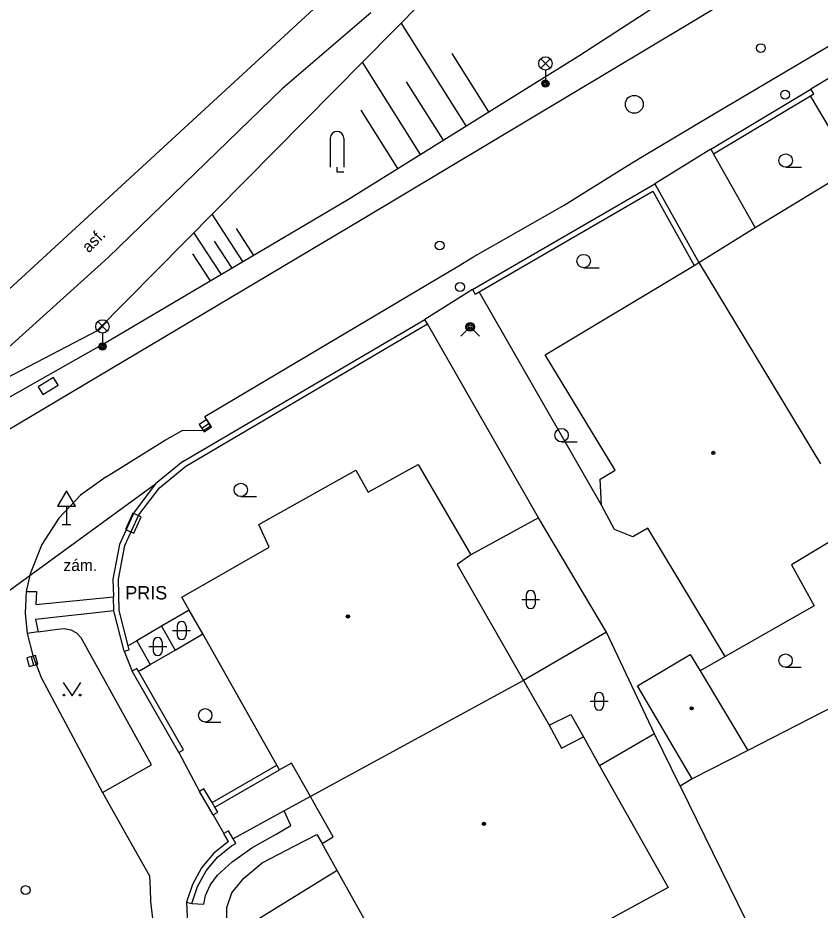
# Model space of a CAD drawing. Extents: x -600391 to -599491, y -1160176 to -1159402.
# Drawn here: x -600264.65 to -600219.77, y -1159618.12 to -1159568.21 of the extents above; entities that cross this region are included whole.
import ezdxf

# ---------------------------------------------------------------- set-up
doc = ezdxf.new("R2010")
doc.units = 0
for name, color, linetype in [('Level 1', 7, 'Continuous'), ('Level 10', 7, 'Continuous'), ('Level 11', 7, 'Continuous'), ('Level 14', 7, 'Continuous'), ('Level 15', 7, 'Continuous'), ('Level 24', 7, 'Continuous'), ('Level 27', 7, 'Continuous'), ('Level 28', 7, 'Continuous'), ('Level 31', 7, 'Continuous'), ('Level 33', 7, 'Continuous'), ('Level 34', 7, 'Continuous'), ('Level 36', 7, 'Continuous'), ('Level 39', 7, 'Continuous'), ('Level 40', 7, 'Continuous'), ('Level 41', 7, 'Continuous'), ('Level 5', 7, 'Continuous'), ('Level 51', 7, 'Continuous'), ('Level 7', 7, 'Continuous'), ('Level 8', 7, 'Continuous')]:
    doc.layers.add(name, color=color, linetype=linetype)

msp = doc.modelspace()

# ---------------------------------------------------------------- linework, layer by layer
at = {"layer": 'Level 1'}
msp.add_lwpolyline([(-600280.31, -1159611.29), (-600256.95, -1159594.28)], dxfattribs=at)
msp.add_lwpolyline([(-600280.31, -1159611.29), (-600256.95, -1159594.28)], dxfattribs=at)
at = {"layer": 'Level 10'}
for points in [[(-600153.54, -1159526.42), (-600154.83, -1159527.02), (-600172.64, -1159537.12), (-600185.69, -1159544.32), (-600201.38, -1159553.34), (-600222.37, -1159565.68), (-600245.39, -1159579.49), (-600266.13, -1159591.81)], [(-600229.71, -1159575.97), (-600225.83, -1159573.65), (-600220.41, -1159570.44), (-600215.65, -1159567.63), (-600212.69, -1159565.88), (-600210.45, -1159564.51)], [(-600234.09, -1159578.69), (-600230.57, -1159576.48), (-600229.71, -1159575.97)], [(-600255.42, -1159591.27), (-600254.27, -1159591.29), (-600253.87, -1159591.03), (-600254.19, -1159590.5), (-600240.03, -1159582.09), (-600239.2, -1159581.59), (-600234.09, -1159578.69)], [(-600259.72, -1159593.88), (-600256.44, -1159591.84), (-600255.42, -1159591.27)], [(-600259.72, -1159593.88), (-600261.15, -1159594.91), (-600262.36, -1159596.19), (-600263.31, -1159597.67), (-600263.97, -1159599.3), (-600264.19, -1159600.3)], [(-600259.72, -1159593.88), (-600261.15, -1159594.91), (-600262.36, -1159596.19), (-600263.31, -1159597.67), (-600263.97, -1159599.3), (-600264.19, -1159600.3)], [(-600264.19, -1159600.3), (-600264.25, -1159601.5), (-600264.13, -1159602.64)], [(-600264.13, -1159602.64), (-600263.82, -1159603.87), (-600263.34, -1159605.11)], [(-600263.34, -1159605.11), (-600259.91, -1159611.54)], [(-600259.91, -1159611.54), (-600258.16, -1159614.66), (-600257.29, -1159616.2)], [(-600257.29, -1159616.2), (-600257.26, -1159616.94), (-600257.24, -1159617.63), (-600257.06, -1159619.05), (-600256.76, -1159620.45), (-600256.34, -1159621.82)]]:
    msp.add_lwpolyline(points, dxfattribs=at)
at = {"layer": 'Level 11'}
for points in [[(-600267.98, -1159585.98), (-600246.93, -1159566.62), (-600237.17, -1159557.43), (-600232.78, -1159552.84)], [(-600244.91, -1159567.92), (-600249.86, -1159572.18)], [(-600267.43, -1159589.47), (-600265.55, -1159586.98), (-600259.6, -1159581.62), (-600249.86, -1159572.18)], [(-600219.2, -1159574.46), (-600220.31, -1159572.56)], [(-600223.41, -1159579.93), (-600225.73, -1159575.82)], [(-600232.01, -1159595.46), (-600238.84, -1159583.54)], [(-600241.74, -1159585.33), (-600241.89, -1159585.07)], [(-600241.74, -1159585.33), (-600241.89, -1159585.07)], [(-600235.53, -1159596.17), (-600239.31, -1159598.24)], [(-600264.19, -1159600.3), (-600263.6, -1159600.3), (-600263.64, -1159601.03)], [(-600263.64, -1159601.03), (-600259.31, -1159600.59)], [(-600259.29, -1159601.37), (-600263.66, -1159601.87), (-600263.51, -1159602.56)], [(-600255.06, -1159601.34), (-600256.61, -1159602.24)], [(-600256.61, -1159602.24), (-600258, -1159603.05)], [(-600256.61, -1159602.24), (-600255.86, -1159603.57)], [(-600263.51, -1159602.56), (-600264.13, -1159602.64)], [(-600263.51, -1159602.56), (-600262.44, -1159602.41)], [(-600262.44, -1159602.41), (-600262.07, -1159602.36), (-600261.69, -1159602.43), (-600261.37, -1159602.61), (-600261.11, -1159602.89)], [(-600255.86, -1159603.57), (-600254.31, -1159602.67)], [(-600259.91, -1159611.54), (-600257.17, -1159609.99), (-600261.11, -1159602.89)], [(-600258, -1159603.05), (-600258.48, -1159603.33)], [(-600258, -1159603.05), (-600257.25, -1159604.38)], [(-600257.25, -1159604.38), (-600255.86, -1159603.57)], [(-600225.09, -1159603.94), (-600226.49, -1159604.74)], [(-600257.81, -1159604.71), (-600257.9, -1159604.76)], [(-600257.81, -1159604.71), (-600257.25, -1159604.38)], [(-600234.94, -1159607.77), (-600233.71, -1159607.18), (-600233.01, -1159608.43)], [(-600253.79, -1159612.1), (-600250.16, -1159610.01)], [(-600253.64, -1159612.36), (-600250.01, -1159610.27)], [(-600248.29, -1159611.76), (-600249.75, -1159612.56), (-600252.61, -1159614.13)], [(-600254.92, -1159617.74), (-600254.25, -1159617.79), (-600254.16, -1159617.3), (-600253.9, -1159616.72), (-600253.49, -1159616.17), (-600252.66, -1159615.41), (-600251.56, -1159614.64), (-600250.21, -1159613.87), (-600249.38, -1159613.39), (-600249.75, -1159612.56)], [(-600246.79, -1159615.91), (-600252.35, -1159619.34), (-600252.84, -1159619.17), (-600252.97, -1159618.51), (-600252.97, -1159617.98), (-600252.68, -1159617.15), (-600252.02, -1159616.33), (-600250.99, -1159615.47), (-600249.2, -1159614.54), (-600247.92, -1159613.89), (-600247.63, -1159614.4)]]:
    msp.add_lwpolyline(points, dxfattribs=at)
at = {"layer": 'Level 14'}
for points in [[(-600266.97, -1159590.29), (-600266.07, -1159589.95), (-600259.87, -1159586.44), (-600246.15, -1159578.35), (-600233.21, -1159570.29), (-600220.3, -1159561.9), (-600208.59, -1159555.32), (-600188.18, -1159543.56), (-600155.12, -1159524.03)], [(-600260.23, -1159585.71), (-600240.33, -1159565.57)], [(-600267.43, -1159589.47), (-600260.23, -1159585.71)]]:
    msp.add_lwpolyline(points, dxfattribs=at)
at = {"layer": 'Level 15'}
for points in [[(-600239.57, -1159574.25), (-600243.21, -1159568.49)], [(-600238.3, -1159573.46), (-600240.36, -1159570.2)], [(-600242.12, -1159575.84), (-600245.38, -1159570.68)], [(-600240.84, -1159575.04), (-600242.91, -1159571.78)], [(-600243.39, -1159576.63), (-600245.45, -1159573.37)], [(-600252.07, -1159581.84), (-600253.79, -1159579.19)], [(-600253.28, -1159582.55), (-600254.8, -1159580.21)], [(-600252.44, -1159579.98), (-600251.47, -1159581.49)], [(-600252.67, -1159582.2), (-600253.65, -1159580.69)], [(-600253.88, -1159582.91), (-600254.86, -1159581.4)]]:
    msp.add_lwpolyline(points, dxfattribs=at)
at = {"layer": 'Level 24'}
for points in [[(-600263.246, -1159589.274), (-600262.393, -1159588.752), (-600262.654, -1159588.326), (-600263.507, -1159588.848)], [(-600258.167, -1159597.039), (-600257.757, -1159596.127), (-600258.213, -1159595.921), (-600258.623, -1159596.833)]]:
    msp.add_lwpolyline(points, close=True, dxfattribs=at)
at = {"layer": 'Level 27'}
for p, q in [((-600254.369, -1159591.157), (-600253.951, -1159590.883)), ((-600263.916, -1159603.939), (-600263.784, -1159604.421))]:
    msp.add_line(p, q, dxfattribs=at)
for points in [[(-600254.232, -1159591.366), (-600253.814, -1159591.092), (-600254.088, -1159590.674), (-600254.506, -1159590.948)], [(-600264.157, -1159604.004), (-600264.026, -1159604.487), (-600263.543, -1159604.356), (-600263.674, -1159603.873)]]:
    msp.add_lwpolyline(points, close=True, dxfattribs=at)
msp.add_circle((-600230.17, -1159573.04), 0.5, dxfattribs=at)
at = {"layer": 'Level 28'}
for centre in [(-600223.09, -1159569.9), (-600221.73, -1159572.5), (-600241.06, -1159580.94), (-600239.92, -1159583.26), (-600264.22, -1159617)]:
    msp.add_circle(centre, 0.25, dxfattribs=at)
at = {"layer": 'Level 31'}
msp.add_lwpolyline([(-600239.88, -1159586.02), (-600239.35, -1159585.49), (-600238.82, -1159586.02)], dxfattribs=at)
for radius in [0.25, 0.18, 0.11]:
    msp.add_circle((-600239.35, -1159585.49), radius, dxfattribs=at)
at = {"layer": 'Level 33'}
for p, q in [((-600235.405, -1159571.02), (-600234.875, -1159570.49)), ((-600235.405, -1159570.49), (-600234.875, -1159571.02)), ((-600235.14, -1159571.13), (-600235.14, -1159571.88)), ((-600260.185, -1159585.73), (-600259.655, -1159585.2)), ((-600260.185, -1159585.2), (-600259.655, -1159585.73)), ((-600259.92, -1159585.84), (-600259.92, -1159586.59))]:
    msp.add_line(p, q, dxfattribs=at)
for centre, radius in [((-600235.14, -1159570.755), 0.375), ((-600235.14, -1159571.88), 0.2), ((-600235.14, -1159571.88), 0.145), ((-600235.14, -1159571.88), 0.0876), ((-600259.92, -1159585.465), 0.375), ((-600259.92, -1159586.59), 0.2), ((-600259.92, -1159586.59), 0.145), ((-600259.92, -1159586.59), 0.0876)]:
    msp.add_circle(centre, radius, dxfattribs=at)
at = {"layer": 'Level 34'}
for p, q in [((-600261.93, -1159595.522), (-600261.93, -1159596.54)), ((-600262.18, -1159596.54), (-600261.68, -1159596.54))]:
    msp.add_line(p, q, dxfattribs=at)
msp.add_lwpolyline([(-600262.43, -1159595.522), (-600261.43, -1159595.522), (-600261.93, -1159594.656)], close=True, dxfattribs=at)
at = {"layer": 'Level 36'}
for p, q in [((-600247.175, -1159574.935), (-600247.175, -1159576.56)), ((-600246.425, -1159574.935), (-600246.425, -1159576.56)), ((-600221.7, -1159576.565), (-600220.825, -1159576.565)), ((-600233, -1159582.185), (-600232.125, -1159582.185)), ((-600234.24, -1159591.925), (-600233.365, -1159591.925)), ((-600252.18, -1159594.985), (-600251.305, -1159594.985)), ((-600236.466, -1159600.746), (-600235.466, -1159600.746)), ((-600236.216, -1159600.496), (-600236.216, -1159600.996)), ((-600235.716, -1159600.496), (-600235.716, -1159600.996)), ((-600255.746, -1159602.226), (-600255.746, -1159602.726)), ((-600255.246, -1159602.226), (-600255.246, -1159602.726)), ((-600255.996, -1159602.476), (-600254.996, -1159602.476)), ((-600257.076, -1159603.126), (-600257.076, -1159603.626)), ((-600256.576, -1159603.126), (-600256.576, -1159603.626)), ((-600257.326, -1159603.376), (-600256.326, -1159603.376)), ((-600221.71, -1159604.535), (-600220.835, -1159604.535)), ((-600232.386, -1159606.186), (-600232.386, -1159606.686)), ((-600231.886, -1159606.186), (-600231.886, -1159606.686)), ((-600232.636, -1159606.436), (-600231.636, -1159606.436)), ((-600254.17, -1159607.595), (-600253.295, -1159607.595))]:
    msp.add_line(p, q, dxfattribs=at)
for points in [[(-600246.8, -1159576.56), (-600246.8, -1159576.81), (-600246.425, -1159576.81)], [(-600262.12, -1159605.39), (-600261.62, -1159606.14), (-600261.12, -1159605.39)]]:
    msp.add_lwpolyline(points, dxfattribs=at)
for centre, radius in [((-600221.7, -1159576.19), 0.375), ((-600233, -1159581.81), 0.375), ((-600234.24, -1159591.55), 0.375), ((-600252.18, -1159594.61), 0.375), ((-600221.71, -1159604.16), 0.375), ((-600262.07, -1159606.09), 0.05), ((-600261.171, -1159606.09), 0.05), ((-600254.17, -1159607.22), 0.375)]:
    msp.add_circle(centre, radius, dxfattribs=at)
for centre, radius, start, end in [((-600246.8, -1159574.935), 0.375, 0, 180), ((-600235.966, -1159600.496), 0.25, 0, 180), ((-600235.966, -1159600.996), 0.25, 180, 0), ((-600255.496, -1159602.226), 0.25, 0, 180), ((-600255.496, -1159602.726), 0.25, 180, 0), ((-600256.826, -1159603.126), 0.25, 0, 180), ((-600256.826, -1159603.626), 0.25, 180, 0), ((-600232.136, -1159606.186), 0.25, 0, 180), ((-600232.136, -1159606.686), 0.25, 180, 0)]:
    msp.add_arc(centre, radius, start, end, dxfattribs=at)
at = {"layer": 'Level 39'}
for centre, radius in [((-600225.75, -1159592.54), 0.09), ((-600225.75, -1159592.54), 0.0398), ((-600246.19, -1159601.69), 0.09), ((-600246.19, -1159601.69), 0.0398), ((-600226.96, -1159606.83), 0.09), ((-600226.96, -1159606.83), 0.0398), ((-600238.58, -1159613.29), 0.09), ((-600238.58, -1159613.29), 0.0398)]:
    msp.add_circle(centre, radius, dxfattribs=at)
at = {"layer": 'Level 5'}
for points in [[(-600223.41, -1159579.93), (-600217.94, -1159576.62)], [(-600226.56, -1159581.89), (-600223.41, -1159579.93)], [(-600235.15, -1159587.05), (-600226.82, -1159582.05)], [(-600226.82, -1159582.05), (-600226.56, -1159581.89)], [(-600226.56, -1159581.89), (-600219.75, -1159593.15)], [(-600231.24, -1159593.51), (-600235.15, -1159587.05)], [(-600245.05, -1159594.74), (-600242.26, -1159593.19)], [(-600242.26, -1159593.19), (-600239.31, -1159598.24)], [(-600251.18, -1159596.55), (-600245.74, -1159593.51)], [(-600245.74, -1159593.51), (-600245.05, -1159594.74)], [(-600232.08, -1159594.02), (-600231.24, -1159593.51)], [(-600232.01, -1159595.46), (-600232.08, -1159594.02)], [(-600231.28, -1159596.82), (-600232.01, -1159595.46)], [(-600250.59, -1159597.82), (-600251.18, -1159596.55)], [(-600230.25, -1159597.24), (-600231.28, -1159596.82)], [(-600229.42, -1159596.75), (-600230.25, -1159597.24)], [(-600225.09, -1159603.94), (-600229.42, -1159596.75)], [(-600217.72, -1159596.61), (-600221.38, -1159598.8)], [(-600255.47, -1159600.61), (-600250.59, -1159597.82)], [(-600239.31, -1159598.24), (-600240.07, -1159598.78)], [(-600240.07, -1159598.78), (-600236.37, -1159605.27)], [(-600221.38, -1159598.8), (-600220.1, -1159601.1)], [(-600255.06, -1159601.34), (-600255.47, -1159600.61)], [(-600220.1, -1159601.1), (-600225.09, -1159603.94)], [(-600254.31, -1159602.67), (-600255.06, -1159601.34)], [(-600250.16, -1159610.01), (-600254.31, -1159602.67)], [(-600229.99, -1159605.58), (-600227.04, -1159603.82)], [(-600227.04, -1159603.82), (-600226.49, -1159604.74), (-600223.81, -1159609.18)], [(-600236.37, -1159605.27), (-600248.29, -1159611.76)], [(-600236.37, -1159605.27), (-600234.94, -1159607.77)], [(-600226.93, -1159610.77), (-600229.99, -1159605.58)], [(-600234.94, -1159607.77), (-600234.25, -1159609.05)], [(-600234.25, -1159609.05), (-600233.01, -1159608.43)], [(-600233.01, -1159608.43), (-600232.11, -1159610.04)], [(-600223.81, -1159609.18), (-600226.93, -1159610.77)], [(-600250.01, -1159610.27), (-600250.16, -1159610.01)], [(-600249.34, -1159609.89), (-600250.01, -1159610.27)], [(-600248.29, -1159611.76), (-600249.34, -1159609.89)], [(-600232.11, -1159610.04), (-600228.28, -1159616.85)], [(-600248.08, -1159612.14), (-600248.29, -1159611.76)], [(-600247.02, -1159614.02), (-600248.08, -1159612.14)], [(-600247.63, -1159614.4), (-600247.02, -1159614.02)], [(-600242.69, -1159623.31), (-600243.44, -1159621.91), (-600246.79, -1159615.91), (-600247.63, -1159614.4)], [(-600228.28, -1159616.85), (-600237.27, -1159621.75)]]:
    msp.add_lwpolyline(points, dxfattribs=at)
at = {"layer": 'Level 51'}
for points in [[(-600231.72, -1159602.57), (-600236.37, -1159605.27)], [(-600229.03, -1159608.25), (-600231.72, -1159602.57)], [(-600213.4, -1159603.83), (-600223.81, -1159609.18)], [(-600229.03, -1159608.25), (-600232.11, -1159610.04)], [(-600227.6, -1159611.19), (-600229.03, -1159608.25)], [(-600226.93, -1159610.77), (-600227.6, -1159611.19)], [(-600227.6, -1159611.19), (-600223.48, -1159619.59)]]:
    msp.add_lwpolyline(points, dxfattribs=at)
at = {"layer": 'Level 7'}
for points in [[(-600225.89, -1159575.56), (-600220.29, -1159572.2)], [(-600220.13, -1159572.45), (-600220.29, -1159572.2)], [(-600220.13, -1159572.45), (-600220.29, -1159572.2)], [(-600225.73, -1159575.82), (-600220.31, -1159572.56)], [(-600220.31, -1159572.56), (-600220.13, -1159572.45)], [(-600225.89, -1159575.56), (-600225.73, -1159575.82)], [(-600225.89, -1159575.56), (-600225.73, -1159575.82)], [(-600239.22, -1159583.41), (-600229.02, -1159577.49)], [(-600229.02, -1159577.49), (-600226.56, -1159581.89)], [(-600229.02, -1159577.49), (-600226.56, -1159581.89)], [(-600239.22, -1159583.41), (-600239.07, -1159583.67), (-600238.84, -1159583.54), (-600229.13, -1159577.9)], [(-600239.22, -1159583.41), (-600239.07, -1159583.67), (-600238.84, -1159583.54), (-600229.13, -1159577.9)], [(-600229.13, -1159577.9), (-600226.82, -1159582.05)], [(-600255.42, -1159593.03), (-600241.89, -1159585.07)], [(-600255.26, -1159593.28), (-600241.74, -1159585.33)], [(-600255.26, -1159593.28), (-600241.74, -1159585.33)], [(-600235.53, -1159596.17), (-600241.74, -1159585.33)], [(-600255.42, -1159593.03), (-600256.95, -1159594.28), (-600258.15, -1159595.86), (-600258.96, -1159597.67), (-600259.33, -1159599.61), (-600259.31, -1159600.59)], [(-600255.42, -1159593.03), (-600256.95, -1159594.28), (-600258.15, -1159595.86), (-600258.96, -1159597.67), (-600259.33, -1159599.61), (-600259.31, -1159600.59)], [(-600259.03, -1159599.6), (-600258.67, -1159597.73), (-600257.89, -1159596), (-600256.73, -1159594.49), (-600255.26, -1159593.28)], [(-600259.03, -1159599.6), (-600258.67, -1159597.73), (-600257.89, -1159596), (-600256.73, -1159594.49), (-600255.26, -1159593.28)], [(-600231.72, -1159602.57), (-600235.53, -1159596.17)], [(-600258.48, -1159603.33), (-600258.98, -1159601.36), (-600259.03, -1159599.6)], [(-600259.29, -1159601.37), (-600259.31, -1159600.59)], [(-600258.71, -1159603.63), (-600259.29, -1159601.37)], [(-600258.71, -1159603.63), (-600258.42, -1159603.56)], [(-600258.42, -1159603.56), (-600258.48, -1159603.33)], [(-600257.99, -1159604.6), (-600258.25, -1159604.75)], [(-600255.65, -1159609.3), (-600258.25, -1159604.75)], [(-600257.9, -1159604.76), (-600257.99, -1159604.6)], [(-600255.39, -1159609.15), (-600257.9, -1159604.76)], [(-600255.65, -1159609.3), (-600255.39, -1159609.15)], [(-600254.24, -1159611.33), (-600254.5, -1159611.48)], [(-600253.73, -1159612.79), (-600254.5, -1159611.48)], [(-600253.79, -1159612.1), (-600254.24, -1159611.33)], [(-600253.64, -1159612.36), (-600253.79, -1159612.1)], [(-600253.73, -1159612.79), (-600253.47, -1159612.64)], [(-600253.47, -1159612.64), (-600253.64, -1159612.36)], [(-600252.87, -1159613.68), (-600253.13, -1159613.83)], [(-600252.61, -1159614.13), (-600252.87, -1159613.68)], [(-600252.87, -1159614.28), (-600253.69, -1159614.94), (-600254.37, -1159615.75), (-600254.88, -1159616.68), (-600255.21, -1159617.68)], [(-600252.87, -1159614.28), (-600253.13, -1159613.83)], [(-600252.45, -1159614.39), (-600252.61, -1159614.13)], [(-600255.21, -1159617.68), (-600254.92, -1159617.74), (-600254.61, -1159616.79), (-600254.12, -1159615.92), (-600253.48, -1159615.16), (-600252.7, -1159614.53)], [(-600252.7, -1159614.53), (-600252.45, -1159614.39)]]:
    msp.add_lwpolyline(points, dxfattribs=at)
at = {"layer": 'Level 8'}
for points in [[(-600219.26, -1159571.58), (-600220.29, -1159572.2)], [(-600225.89, -1159575.56), (-600229.02, -1159577.49)], [(-600239.22, -1159583.41), (-600241.89, -1159585.07)], [(-600258.71, -1159603.63), (-600258.25, -1159604.75)], [(-600255.65, -1159609.3), (-600254.5, -1159611.48)], [(-600253.73, -1159612.79), (-600253.13, -1159613.83)], [(-600255.21, -1159617.68), (-600255.16, -1159618.88)]]:
    msp.add_lwpolyline(points, dxfattribs=at)

# ---------------------------------------------------------------- texts
at = {"layer": 'Level 40'}
msp.add_text('asf.', height=0.65, rotation=45.7, dxfattribs=at).set_placement((-600260.68, -1159581.39))
msp.add_text('zám.', height=0.65, dxfattribs=at).set_placement((-600262.1, -1159599.15))
msp.add_text('zám.', height=0.65, dxfattribs=at).set_placement((-600262.1, -1159599.15))
at = {"layer": 'Level 41'}
msp.add_text('PRIS', height=0.75, dxfattribs=at).set_placement((-600258.64, -1159600.74))
msp.add_text('PRIS', height=0.75, dxfattribs=at).set_placement((-600258.64, -1159600.74))

doc.saveas('drawing.dxf')
